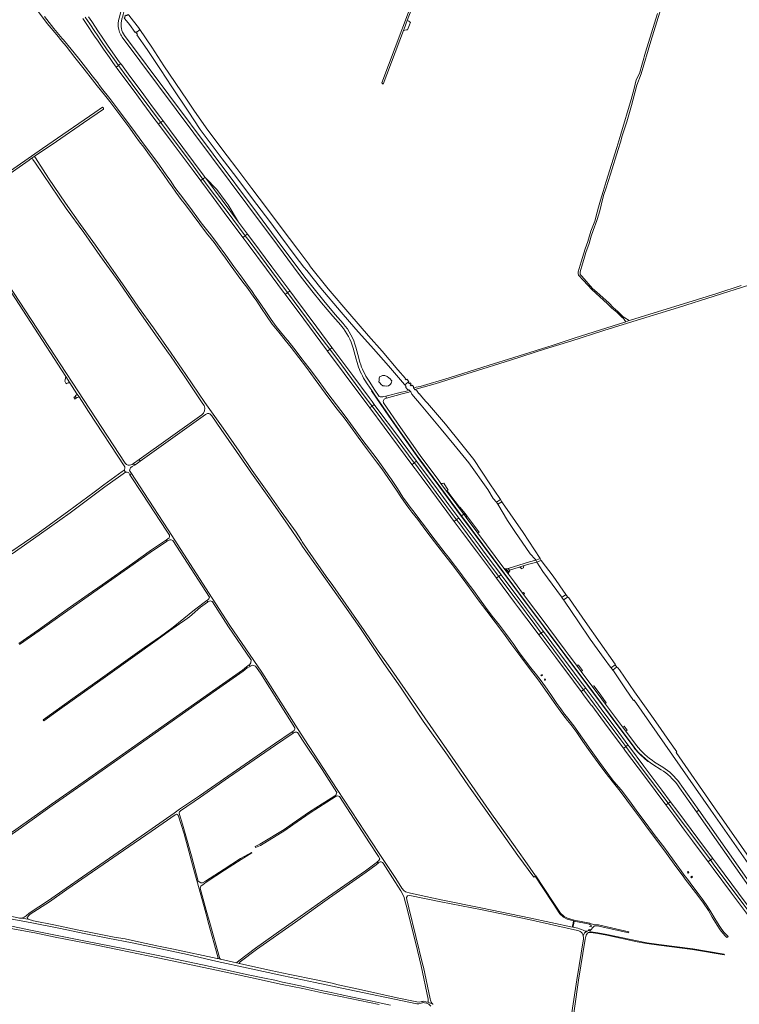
# Model space of a CAD drawing. Header units: metres. Extents: x 166325 to 190320, y 381923 to 404576.
# Tile 615 of 656: x 169061 to 170078, y 396918 to 398310. Entities that reach past the tile are written whole.
import ezdxf

# ---------------------------------------------------------------- set-up
doc = ezdxf.new("R2010")
doc.units = ezdxf.units.M
for name, color, linetype, lineweight in [('B-WE-OG-WATER_BEEK-GV', 8, 'Continuous', 18), ('B-WE-OG-WATER_MEER-GV', 8, 'Continuous', 18), ('B-WE-OG-WATER_RIVIER-GV', 8, 'Continuous', 18), ('B-WE-VH-VERHARDING_ASFALT-GV', 8, 'Continuous', 18), ('B-WE-VH-VERHARDING_BETON-GV', 8, 'Continuous', 18), ('B-WE-VH-VERHARDING_BETONSTRAATSTEEN-GV', 8, 'Continuous', 18), ('B-WE-VH-VERHARDING_FUNDERING_ZAND-GV', 8, 'Continuous', 18), ('B-WE-VH-VERHARDING_GESLOTEN-GV', 8, 'Continuous', 18), ('B-WE-VH-VERHARDING_STRAATBAKSTEEN-GV', 8, 'Continuous', 18)]:
    doc.layers.add(name, color=color, linetype=linetype, lineweight=lineweight)

msp = doc.modelspace()

# ---------------------------------------------------------------- linework, layer by layer
at = {"layer": 'B-WE-OG-WATER_BEEK-GV', "flags": 128}
for points in [[(169584.91, 396917.318), (169571.765, 396920.126), (169559.15, 396922.969), (169544.927, 396925.927), (169531.123, 396928.601), (169513.762, 396932.427), (169501.26, 396935.273), (169487.077, 396938.066), (169473.975, 396940.885), (169461.755, 396943.635), (169446.62, 396946.79), (169432.492, 396949.794), (169421.357, 396952.397), (169406.656, 396955.427), (169381.391, 396960.803), (169358.261, 396965.638), (169319.318, 396974.174), (169280.92, 396982.336), (169256.616, 396987.239), (169211.997, 396996.137), (169151.624, 397008.294), (169076.083, 397023.175), (169042.645, 397030.188)], [(169048.327, 397025.665), (169082.109, 397019.311), (169111.129, 397013.334), (169169.57, 397001.808), (169201.63, 396995.258), (169255.968, 396984.305), (169339.08, 396966.911), (169387.18, 396956.443), (169431.715, 396946.553), (169460.839, 396940.787), (169490.878, 396934.362), (169514.082, 396929.472), (169541.332, 396923.971), (169568.884, 396918.347)]]:
    msp.add_lwpolyline(points, dxfattribs=at)
at = {"layer": 'B-WE-OG-WATER_MEER-GV', "flags": 128}
msp.add_lwpolyline([(169573.464, 397807.09), (169570.8, 397805.766), (169569.583, 397804.979), (169568.886, 397802.86), (169568.653, 397800.268), (169568.541, 397798.033), (169569.885, 397796.419), (169571.904, 397794.169), (169574.216, 397792.571), (169576.378, 397792.296), (169579.673, 397791.992), (169582.089, 397792.544), (169584.058, 397793.738), (169585.128, 397794.768), (169585.903, 397795.969), (169586.408, 397797.595), (169586.548, 397799.259), (169585.966, 397800.54), (169584.56, 397802.103), (169582.355, 397803.918), (169580.074, 397805.541), (169576.94, 397806.881)], close=True, dxfattribs=at)
at = {"layer": 'B-WE-OG-WATER_RIVIER-GV', "flags": 128}
for points in [[(169212.062, 398315.588), (169211.462, 398316.377), (169209.441, 398314.673), (169210.014, 398313.914), (169208.789, 398311.915), (169209.59, 398310.854), (169216.005, 398302.76), (169223.895, 398291.728), (169224.732, 398292.333), (169224.91, 398292.088), (169225.898, 398292.772), (169226.336, 398292.184), (169229.95, 398294.756), (169229.54, 398295.294), (169230.646, 398296.059), (169230.041, 398296.949), (169215.193, 398316.203), (169214.391, 398316.972), (169212.451, 398315.905)], [(169604.676, 397794.36), (169605.01, 397793.846), (169609.746, 397797.797), (169610.707, 397798.641), (169608.203, 397801.638), (169607.066, 397800.674), (169605.643, 397802.359), (169605.988, 397802.65), (169595.041, 397815.205), (169573.295, 397841.254), (169553.884, 397862.925), (169527.447, 397893.617), (169496.664, 397929.604), (169471.851, 397960.55), (169471.732, 397960.73), (169469.423, 397964.218), (169454.169, 397984.869), (169430.231, 398016.033), (169409.665, 398043.676), (169388.747, 398071.044), (169367.759, 398099.308), (169353.959, 398117.366), (169340.883, 398134.867), (169324.426, 398157.059), (169306.988, 398181.804), (169297.349, 398195.823), (169264.808, 398244.609), (169247.833, 398270.764), (169230.646, 398296.059), (169229.54, 398295.294), (169229.95, 398294.756), (169226.336, 398292.184), (169225.898, 398292.772), (169224.91, 398292.088), (169227.271, 398288.837), (169226.421, 398288.197), (169241.181, 398267.56), (169259.775, 398239.569), (169275.732, 398214.678), (169299.058, 398180.432), (169316.179, 398154.764), (169346.998, 398113.33), (169366.156, 398087.978), (169389.986, 398056.596), (169414.446, 398024.496), (169429.901, 398003.192), (169450.421, 397976.085), (169462.289, 397959.925), (169466.495, 397955.553), (169486.673, 397930.174), (169515.399, 397896.343), (169536.014, 397872.663), (169560.952, 397844.476), (169581.845, 397820.727)]]:
    msp.add_lwpolyline(points, close=True, dxfattribs=at)
msp.add_lwpolyline([(170098.071, 397116.262), (170042.533, 397196.271), (169988.354, 397274.069), (169989.549, 397274.982), (169979.232, 397289.647), (169959.767, 397317.641), (169946.273, 397336.73), (169929.817, 397360.185), (169908.452, 397390.945), (169905.936, 397394.053), (169904.834, 397394.924), (169902.546, 397398.175), (169902.373, 397399.286), (169859.957, 397459.433), (169842.82, 397483.945), (169836.787, 397492.776), (169835.149, 397494.016), (169832.52, 397497.513), (169814.945, 397523.63), (169797.636, 397545.699), (169796.25, 397548.428), (169772.571, 397585.25), (169743.068, 397627.069), (169742.089, 397628.555), (169740.163, 397631.619), (169739.347, 397633.056), (169725.157, 397654.057), (169702.709, 397688.068), (169685.9, 397709.443), (169662.599, 397738.301), (169637.235, 397768.037), (169634.892, 397770.439), (169632.09, 397773.443), (169629.198, 397776.619), (169627.055, 397779.009), (169626.45, 397780.043), (169626.141, 397780.585), (169625.917, 397780.866), (169625.55, 397781.107), (169624.615, 397782.025), (169623.623, 397783.27), (169622.433, 397784.907), (169621.615, 397786.059), (169619.557, 397786.873), (169619.229, 397787.297), (169617.88, 397789.041), (169617.165, 397789.411), (169617.277, 397791.434), (169615.558, 397793.475), (169614.111, 397792.267), (169612.766, 397793.938), (169613.872, 397794.875), (169612.653, 397796.417), (169611.586, 397795.54), (169611.407, 397795.76), (169609.746, 397797.797), (169605.01, 397793.846), (169606.781, 397791.854), (169606.973, 397791.638), (169606.309, 397791.016), (169609.114, 397787.063), (169611.173, 397786.589), (169611.45, 397786.106), (169612.978, 397784.596), (169613.455, 397783.683), (169614.938, 397780.498), (169628.1, 397764.877), (169656.425, 397731.375), (169674.411, 397709.506), (169695.493, 397683.483), (169722.502, 397645.727), (169730.203, 397633.289), (169734.68, 397628.173), (169736.606, 397625.109), (169749.999, 397601.908), (169760.68, 397586.547), (169782.42, 397555.069), (169789.449, 397547.244), (169790.19, 397545.936), (169791.497, 397543.049), (169800.095, 397529.971), (169826.614, 397494.292), (169826.95, 397493.326), (169829.579, 397489.829), (169830.94, 397488.036), (169850.698, 397458.82), (169867.202, 397434.315), (169886.786, 397406.983), (169895.75, 397394.864), (169896.648, 397394.025), (169898.936, 397390.774), (169899.882, 397389.696), (169916.923, 397364.109), (169928.401, 397347.843), (169928.976, 397348.243), (169983.436, 397270.32), (170037.638, 397192.649), (170093.519, 397112.891)], dxfattribs=at)
at = {"layer": 'B-WE-VH-VERHARDING_ASFALT-GV', "flags": 128}
for points in [[(169641.411, 398393.18), (169637.413, 398394.995), (169630.701, 398374.32), (169572.661, 398220.57), (169574.731, 398218.751), (169603.377, 398294.617), (169604.278, 398297.002), (169608.614, 398308.484), (169608.655, 398308.592), (169623.056, 398346.733), (169628.344, 398360.738), (169633.152, 398373.47)], [(169200.547, 398245.092), (169200.085, 398244.759), (169197.693, 398243.037), (169197.278, 398242.738), (169198.535, 398241.014), (169207.997, 398228.049), (169222.462, 398208.637), (169235.057, 398191.704), (169250.644, 398170.747), (169256.895, 398162.357), (169257.271, 398162.637), (169259.672, 398164.424), (169260.129, 398164.765), (169246.443, 398183.165), (169220.017, 398218.591), (169209.358, 398232.988), (169203.28, 398241.303)], [(169203.77, 398247.413), (169203.439, 398247.175), (169201.007, 398245.424), (169200.547, 398245.092), (169203.28, 398241.303), (169209.358, 398232.988), (169220.017, 398218.591), (169246.443, 398183.165), (169260.129, 398164.765), (169260.612, 398165.124), (169262.986, 398166.892), (169263.291, 398167.119), (169259.087, 398172.765), (169248.816, 398186.535), (169236.19, 398203.464), (169214.332, 398233.04), (169204.611, 398246.269)], [(169260.129, 398164.765), (169259.672, 398164.424), (169257.271, 398162.637), (169256.895, 398162.357), (169277.753, 398134.363), (169305.935, 398096.596), (169316.659, 398082.197), (169317.014, 398082.462), (169319.362, 398084.216), (169319.818, 398084.557), (169302.198, 398108.299), (169272.266, 398148.446)], [(169263.291, 398167.119), (169262.986, 398166.892), (169260.612, 398165.124), (169260.129, 398164.765), (169272.266, 398148.446), (169302.198, 398108.299), (169319.818, 398084.557), (169320.329, 398084.939), (169322.705, 398086.714), (169322.97, 398086.911), (169321.636, 398088.705), (169291.525, 398129.203)], [(169319.818, 398084.557), (169319.362, 398084.216), (169317.014, 398082.462), (169316.659, 398082.197), (169334.145, 398058.718), (169355.238, 398030.335), (169374.077, 398005.099), (169376.395, 398001.994), (169376.738, 398002.249), (169379.118, 398004.017), (169379.576, 398004.357), (169352.648, 398040.458), (169327.458, 398074.263)], [(169323.852, 398085.725), (169322.97, 398086.911), (169322.705, 398086.714), (169320.329, 398084.939), (169319.818, 398084.557), (169327.458, 398074.263), (169352.648, 398040.458), (169379.576, 398004.357), (169380.076, 398004.728), (169382.465, 398006.502), (169382.793, 398006.746), (169370.219, 398023.562)], [(169323.852, 398085.725), (169370.219, 398023.562), (169355.593, 398048.092), (169351.383, 398053.979), (169339.674, 398069.584)], [(169379.576, 398004.357), (169379.118, 398004.017), (169376.738, 398002.249), (169376.395, 398001.994), (169378.13, 397999.669), (169383.812, 397991.974), (169409.687, 397957.328), (169433.932, 397924.723), (169436.114, 397921.789), (169436.401, 397922.002), (169438.837, 397923.807), (169439.295, 397924.146), (169433.137, 397932.439), (169409.015, 397964.815), (169385, 397997.086)], [(169382.793, 398006.746), (169382.465, 398006.502), (169380.076, 398004.728), (169379.576, 398004.357), (169385, 397997.086), (169409.015, 397964.815), (169433.137, 397932.439), (169439.295, 397924.146), (169439.77, 397924.498), (169442.207, 397926.304), (169442.512, 397926.53), (169417.01, 397960.716), (169390.323, 397996.673)], [(169442.512, 397926.53), (169442.207, 397926.304), (169439.77, 397924.498), (169439.295, 397924.146), (169458.085, 397898.842), (169483.828, 397864.375), (169499.027, 397843.961), (169499.513, 397844.324), (169501.929, 397846.123), (169502.208, 397846.331), (169480.796, 397875.084), (169449.292, 397917.442)], [(169458.085, 397898.842), (169439.295, 397924.146), (169438.837, 397923.807), (169436.401, 397922.002), (169436.114, 397921.789), (169462.359, 397886.548), (169486.484, 397854.181), (169495.844, 397841.59), (169496.183, 397841.843), (169498.57, 397843.621), (169499.027, 397843.961), (169483.828, 397864.375)], [(169499.027, 397843.961), (169498.57, 397843.621), (169496.183, 397841.843), (169495.844, 397841.59), (169519.372, 397809.941), (169531.707, 397793.407), (169546.132, 397774.073), (169552.838, 397764.916), (169555.515, 397761.329), (169555.897, 397761.614), (169558.311, 397763.412), (169558.768, 397763.753), (169557.201, 397765.859), (169549.325, 397776.44), (169515.5, 397821.836)], [(169502.208, 397846.331), (169501.929, 397846.123), (169499.513, 397844.324), (169499.027, 397843.961), (169515.5, 397821.836), (169549.325, 397776.44), (169557.201, 397765.859), (169558.768, 397763.753), (169559.272, 397764.128), (169561.672, 397765.916), (169561.972, 397766.14), (169559.092, 397770.035), (169554.762, 397775.893), (169531.621, 397806.832)], [(169126.005, 397805.494), (169125.391, 397800.913), (169124.757, 397798.91), (169126.64, 397795.284), (169127.805, 397795.925), (169129.602, 397796.603), (169131.676, 397796.795)], [(169139.144, 397777.442), (169137.817, 397776.432), (169137.479, 397776.175), (169139.11, 397773.673), (169139.543, 397773.999), (169140.991, 397775.089)], [(169558.768, 397763.753), (169558.311, 397763.412), (169555.897, 397761.614), (169555.515, 397761.329), (169576.032, 397733.836), (169596.323, 397706.558), (169615.265, 397681.162), (169615.6, 397681.412), (169618.018, 397683.209), (169618.475, 397683.549), (169586.194, 397726.896)], [(169561.972, 397766.14), (169561.672, 397765.916), (169559.272, 397764.128), (169558.768, 397763.753), (169586.194, 397726.896), (169618.475, 397683.549), (169618.955, 397683.905), (169621.414, 397685.733), (169621.658, 397685.915), (169609.474, 397702.304), (169590.432, 397727.811), (169571.46, 397753.305)], [(169618.475, 397683.549), (169618.018, 397683.209), (169615.6, 397681.412), (169615.265, 397681.162), (169619.679, 397675.244), (169628.106, 397663.928), (169641.88, 397645.433), (169664.502, 397614.977), (169675.044, 397600.846), (169675.414, 397601.121), (169677.808, 397602.904), (169678.265, 397603.244), (169649.582, 397641.77), (169620.029, 397681.462)], [(169621.658, 397685.915), (169621.414, 397685.733), (169618.955, 397683.905), (169618.475, 397683.549), (169620.029, 397681.462), (169649.582, 397641.77), (169678.265, 397603.244), (169678.752, 397603.607), (169681.15, 397605.392), (169681.448, 397605.613), (169667.481, 397624.345), (169648.449, 397649.957), (169628.311, 397676.966)], [(169681.448, 397605.613), (169681.15, 397605.392), (169678.752, 397603.607), (169678.265, 397603.244), (169681.289, 397599.182), (169710.365, 397560.145), (169734.889, 397527.253), (169737.959, 397523.144), (169738.483, 397523.535), (169740.865, 397525.312), (169741.103, 397525.49), (169715.066, 397560.518), (169709.999, 397567.338), (169690.331, 397593.701), (169688.874, 397595.653)], [(169678.265, 397603.244), (169677.808, 397602.904), (169675.414, 397601.121), (169675.044, 397600.846), (169686.27, 397585.797), (169706.592, 397558.613), (169725.994, 397532.331), (169734.685, 397520.702), (169735.107, 397521.017), (169737.502, 397522.804), (169737.959, 397523.144), (169734.889, 397527.253), (169710.365, 397560.145), (169681.289, 397599.182)], [(169737.959, 397523.144), (169737.502, 397522.804), (169735.107, 397521.017), (169734.685, 397520.702), (169760.317, 397486.404), (169765.994, 397478.79), (169789.373, 397447.436), (169794.496, 397440.572), (169794.886, 397440.863), (169797.296, 397442.666), (169797.753, 397443.008), (169788.881, 397454.929), (169762.738, 397489.984), (169762.377, 397490.468)], [(169741.103, 397525.49), (169740.865, 397525.312), (169738.483, 397523.535), (169737.959, 397523.144), (169762.377, 397490.468), (169762.738, 397489.984), (169788.881, 397454.929), (169797.753, 397443.008), (169798.258, 397443.385), (169800.587, 397445.128), (169800.899, 397445.361), (169795.52, 397452.576), (169777.198, 397477.168), (169770.953, 397485.551), (169749.353, 397514.39)], [(169797.753, 397443.008), (169797.296, 397442.666), (169794.886, 397440.863), (169794.496, 397440.572), (169818.575, 397408.311), (169843.528, 397374.831), (169854.292, 397360.414), (169854.679, 397360.703), (169857.062, 397362.477), (169857.519, 397362.818), (169838.402, 397388.439), (169815.807, 397418.748)], [(169800.899, 397445.361), (169800.587, 397445.128), (169798.258, 397443.385), (169797.753, 397443.008), (169815.807, 397418.748), (169838.402, 397388.439), (169857.519, 397362.818), (169858.033, 397363.201), (169860.404, 397364.966), (169860.708, 397365.192), (169851.638, 397377.373), (169838.173, 397395.407), (169819.64, 397420.227)], [(169857.519, 397362.818), (169857.062, 397362.477), (169854.679, 397360.703), (169854.292, 397360.414), (169857.598, 397355.986), (169868.506, 397341.375), (169869.172, 397340.484), (169891.022, 397311.132), (169914.057, 397280.25), (169914.469, 397280.558), (169916.867, 397282.349), (169917.323, 397282.691), (169910.148, 397292.329), (169885.294, 397325.645), (169872.795, 397342.362), (169860.781, 397358.446)], [(169860.708, 397365.192), (169860.404, 397364.966), (169858.033, 397363.201), (169857.519, 397362.818), (169860.781, 397358.446), (169872.795, 397342.362), (169885.294, 397325.645), (169910.148, 397292.329), (169917.323, 397282.691), (169917.812, 397283.056), (169920.179, 397284.825), (169920.463, 397285.037), (169903.745, 397307.533), (169886.271, 397330.877), (169874.814, 397346.248)], [(169920.463, 397285.037), (169920.179, 397284.825), (169917.812, 397283.056), (169917.323, 397282.691), (169939.313, 397253.153), (169965.345, 397218.277), (169977.103, 397202.526), (169977.582, 397202.882), (169979.972, 397204.658), (169980.305, 397204.906), (169968.217, 397221.032), (169942.765, 397255.136), (169922.4, 397282.431)], [(169917.323, 397282.691), (169916.867, 397282.349), (169914.469, 397280.558), (169914.057, 397280.25), (169917.114, 397276.15), (169943.689, 397240.644), (169973.902, 397200.147), (169974.243, 397200.401), (169976.646, 397202.186), (169977.103, 397202.526), (169965.345, 397218.277), (169939.313, 397253.153)], [(169977.103, 397202.526), (169976.646, 397202.186), (169974.243, 397200.401), (169973.902, 397200.147), (169985.149, 397185.072), (170000.539, 397164.414), (170011.728, 397149.395), (170033.693, 397119.965), (170034.08, 397120.254), (170036.483, 397122.046), (170036.939, 397122.387), (170014.715, 397152.187), (169988.577, 397187.156)], [(169980.305, 397204.906), (169979.972, 397204.658), (169977.582, 397202.882), (169977.103, 397202.526), (169988.577, 397187.156), (170014.715, 397152.187), (170036.939, 397122.387), (170037.405, 397122.735), (170039.795, 397124.517), (170040.087, 397124.735), (170019.223, 397152.616), (169990.859, 397190.828)], [(170036.939, 397122.387), (170036.483, 397122.046), (170034.08, 397120.254), (170033.693, 397119.965), (170040.908, 397110.297), (170066.884, 397075.556), (170093.546, 397039.849), (170093.903, 397040.116), (170096.318, 397041.92), (170096.775, 397042.261), (170071.906, 397075.571), (170041.972, 397115.639)], [(170040.087, 397124.735), (170039.795, 397124.517), (170037.405, 397122.735), (170036.939, 397122.387), (170041.972, 397115.639), (170071.906, 397075.571), (170096.775, 397042.261), (170097.249, 397042.615), (170099.619, 397044.386), (170099.945, 397044.63), (170076.806, 397075.625), (170046.871, 397115.669)]]:
    msp.add_lwpolyline(points, close=True, dxfattribs=at)
for points in [[(169204.668, 398307.767), (169205.461, 398310.84), (169206.515, 398314.923), (169207.124, 398317.282), (169208.034, 398320.803), (169208.202, 398321.456), (169207.163, 398321.774), (169204.303, 398322.651), (169203.936, 398321.217), (169203.386, 398319.064), (169201.582, 398312), (169200.774, 398308.836)], [(169150.339, 398311.347), (169158.508, 398298.735), (169162.972, 398292.025), (169167.783, 398284.959), (169170.694, 398280.714), (169179.427, 398267.945), (169187.696, 398256.127), (169192.57, 398249.202), (169197.278, 398242.738), (169197.693, 398243.037), (169200.085, 398244.759), (169200.547, 398245.092), (169194.979, 398252.812), (169188.77, 398261.653), (169183.743, 398268.713), (169176.537, 398279.171), (169170.295, 398288.303), (169167.158, 398292.938), (169159.877, 398304.058), (169153.681, 398313.515)], [(169153.681, 398313.515), (169159.877, 398304.058), (169167.158, 398292.938), (169170.295, 398288.303), (169176.537, 398279.171), (169183.743, 398268.713), (169188.77, 398261.653), (169194.979, 398252.812), (169200.547, 398245.092), (169201.007, 398245.424), (169203.439, 398247.175), (169203.77, 398247.413), (169201.545, 398250.439), (169192.735, 398262.86), (169185.097, 398273.721), (169177.421, 398284.963), (169172.388, 398292.391), (169162.725, 398307.034), (169158.125, 398314.024)], [(169517.991, 397880.325), (169506.521, 397893.32), (169490.662, 397912.28), (169476.841, 397929.23), (169463.982, 397945.78), (169423.469, 398000), (169396.87, 398035.801), (169209.099, 398287.394)], [(169205.707, 398285.125), (169408.343, 398013.721), (169418.44, 398000), (169454.415, 397951.815), (169460.72, 397943.37), (169473.682, 397926.63), (169487.532, 397909.58), (169503.511, 397890.65), (169514.512, 397878.11), (169515.622, 397876.845)], [(169052.251, 397924.32), (168980.782, 398033.598), (168978.16, 398031.891), (169026.582, 397958.01), (169126.005, 397805.494), (169131.676, 397796.795), (169141.853, 397781.219), (169144.742, 397776.81), (169152.326, 397765.236), (169158.333, 397756.069), (169209.502, 397677.979)], [(169209.832, 397682.92), (169052.251, 397924.32)], [(169532.12, 397845.826), (169536.24, 397830.25), (169537.563, 397825.248)], [(169540.745, 397829.047), (169540.161, 397831.27), (169536.08, 397846.816)], [(169548.613, 397800.463), (169551.988, 397795.366), (169558.394, 397785.691), (169562.886, 397779.212), (169573.456, 397763.623), (169585.883, 397745.65), (169597.76, 397728.636), (169609.419, 397712.083), (169621.342, 397695.392), (169633.256, 397678.9), (169645.152, 397662.679), (169657.279, 397646.259), (169669.189, 397630.207), (169685.195, 397608.746), (169688.349, 397611.149), (169687.958, 397611.672), (169667.83, 397638.635), (169665.793, 397641.362), (169664.107, 397643.621), (169655.963, 397654.529), (169652.991, 397658.511), (169626.982, 397694.111), (169599.151, 397733.381), (169575.149, 397768.151)], [(169568.821, 397777.5), (169561.721, 397787.76), (169555.467, 397797.466), (169551.833, 397803.106)], [(169579.121, 397774.81), (169578.181, 397777.8), (169575.379, 397777.101), (169574.188, 397776.804)], [(169217.738, 397676.427), (169218.143, 397676.813), (169220.057, 397678.175), (169223.171, 397680.39), (169221.627, 397682.56)], [(169208.462, 397673.3), (169210.621, 397670.421)], [(169215.132, 397669.43), (169216.76, 397666.85), (169219.082, 397668.34), (169216.31, 397672.669)], [(169751.782, 397526.111), (169745.271, 397534.901), (169708.42, 397584.264), (169691.978, 397606.288), (169688.349, 397611.149), (169685.195, 397608.746), (169775.843, 397487.212), (169872.154, 397358.197), (169929.382, 397281.57), (169931.698, 397278.676), (169936.032, 397273.783), (169940.553, 397269.369), (169944.675, 397265.805), (169949.114, 397262.186), (169952.416, 397259.768), (169955.805, 397257.474), (169967.527, 397249.963)], [(169745.271, 397534.901), (169751.782, 397526.111)], [(169752.028, 397528.488), (169748.04, 397533.871)], [(169748.546, 397533.826), (169752.181, 397528.918)], [(169753.63, 397531.041), (169752.861, 397532.1), (169751.29, 397534.281)], [(169932.702, 397283.959), (169917.402, 397304.192), (169912.904, 397310.397), (169888.674, 397342.63), (169883.449, 397349.723), (169869.763, 397368.09), (169860.868, 397379.855), (169854.172, 397388.819), (169847.7, 397397.484), (169837.392, 397411.285), (169831.887, 397418.654), (169796.168, 397466.476), (169790.368, 397474.24), (169772.817, 397497.738), (169771.56, 397499.421), (169759.961, 397514.95), (169751.782, 397526.111)], [(169969.492, 397253.56), (169958.037, 397260.824)], [(169990.282, 397228.782), (169993.406, 397224.335), (170017.275, 397190.357), (170020.526, 397192.796), (169996.687, 397226.735), (169993.457, 397231.333)], [(170156.058, 396999.93), (170088.33, 397096.26), (170020.526, 397192.796), (170017.275, 397190.357), (170085.012, 397093.93), (170155.163, 396993.968), (170294.189, 396795.498)]]:
    msp.add_lwpolyline(points, dxfattribs=at)
at = {"layer": 'B-WE-VH-VERHARDING_ASFALT-GV'}
for points in [[(169200.774, 398308.836, 0.14006984), (169202.151, 398291.899)], [(169209.099, 398287.394, -0.20614538), (169204.668, 398307.767)], [(169202.151, 398291.899, 0.06197271), (169205.707, 398285.125)], [(169515.622, 397876.845, -0.11084704), (169532.12, 397845.826)], [(169536.08, 397846.816, 0.11337073), (169517.991, 397880.325)], [(169551.833, 397803.106, -0.06820282), (169540.745, 397829.047)], [(169537.563, 397825.248, 0.06764942), (169548.613, 397800.463)], [(169574.188, 397776.804, -0.15385131), (169568.821, 397777.5)], [(169575.149, 397768.151, -0.52290371), (169579.121, 397774.81)], [(169209.502, 397677.979, -0.1534249), (169208.462, 397673.3)], [(169214.233, 397680.458, -0.15510776), (169209.832, 397682.92)], [(169221.627, 397682.56, -0.24471621), (169214.233, 397680.458)], [(169216.31, 397672.669, -0.20004488), (169217.738, 397676.427)], [(169210.621, 397670.421, -0.15314384), (169215.132, 397669.43)], [(169748.04, 397533.871, -0.11492691), (169745.271, 397534.901)], [(169751.29, 397534.281, -0.10745344), (169748.546, 397533.826)], [(169751.782, 397526.111, -0.10180706), (169752.028, 397528.488)], [(169752.181, 397528.918, -0.1091015), (169753.63, 397531.041)], [(169958.037, 397260.824, -0.08094808), (169932.702, 397283.959)], [(169967.527, 397249.963, -0.08918322), (169990.282, 397228.782)], [(169993.457, 397231.333, 0.0902192), (169969.492, 397253.56)]]:
    msp.add_lwpolyline(points, format="xyb", dxfattribs=at)
at = {"layer": 'B-WE-VH-VERHARDING_BETON-GV', "flags": 128}
for points in [[(169608.655, 398308.592), (169608.614, 398308.484), (169604.278, 398297.002), (169603.377, 398294.617), (169607.66, 398295.636), (169608.911, 398295.656), (169611.757, 398302.254), (169611.793, 398302.347), (169613.184, 398306.352), (169612.855, 398306.374), (169611.179, 398307.264), (169611.055, 398307.803)], [(169843.051, 397033.135), (169842.152, 397029.006), (169843.108, 397028.811), (169843.983, 397032.946)]]:
    msp.add_lwpolyline(points, close=True, dxfattribs=at)
at = {"layer": 'B-WE-VH-VERHARDING_BETONSTRAATSTEEN-GV', "flags": 128}
for points in [[(169645.152, 397662.679), (169633.256, 397678.9), (169621.342, 397695.392), (169609.419, 397712.083), (169597.76, 397728.636), (169585.883, 397745.65), (169573.456, 397763.623), (169562.886, 397779.212), (169558.394, 397785.691), (169557.957, 397785.384), (169582.395, 397749.572), (169602.287, 397721.154), (169625.103, 397689.098), (169653.096, 397650.862), (169684.716, 397608.381), (169685.195, 397608.746), (169669.189, 397630.207), (169657.279, 397646.259)], [(169141.853, 397781.219), (169141.408, 397780.12), (169140.833, 397779.167), (169140.409, 397778.612), (169139.144, 397777.442), (169140.991, 397775.089), (169141.689, 397775.765), (169142.443, 397776.128), (169144.077, 397776.546), (169144.742, 397776.81)], [(169660.11, 397654.641), (169658.358, 397654.499), (169655.963, 397654.529), (169664.107, 397643.621), (169664.763, 397644.14), (169665.008, 397644.334), (169666.538, 397645.183)], [(169665.096, 397643.72), (169664.763, 397644.14), (169664.107, 397643.621), (169665.793, 397641.362), (169667.83, 397638.635), (169668.838, 397638.76), (169666.782, 397641.485)], [(169668.838, 397638.76), (169667.83, 397638.635), (169687.958, 397611.672), (169689.121, 397612.703), (169693.302, 397607.557), (169691.978, 397606.288), (169708.42, 397584.264), (169710.117, 397585.53), (169709.28, 397586.771), (169692.659, 397608.683), (169690.226, 397611.969), (169682.944, 397620.923), (169682.369, 397620.823)], [(169772.945, 397500.456), (169771.56, 397499.421), (169772.817, 397497.738), (169774.223, 397498.788)], [(169850.59, 397397.635), (169847.7, 397397.484), (169854.172, 397388.819), (169855.993, 397390.299)], [(169872.44, 397368.329), (169869.763, 397368.09), (169883.449, 397349.723), (169885.26, 397350.648), (169879.523, 397358.395)], [(169885.26, 397350.648), (169883.449, 397349.723), (169888.674, 397342.63), (169889.813, 397344.492)], [(169915.096, 397311.369), (169912.904, 397310.397), (169917.402, 397304.192), (169919.24, 397305.723)]]:
    msp.add_lwpolyline(points, close=True, dxfattribs=at)
for points in [[(169685.195, 397608.746), (169684.716, 397608.381), (169704.62, 397581.641), (169927.153, 397283.62), (169928.685, 397281.569)], [(169943.332, 397266.202), (169948.724, 397261.773), (169949.114, 397262.186), (169944.675, 397265.805), (169940.553, 397269.369), (169936.032, 397273.783), (169931.698, 397278.676), (169929.382, 397281.57), (169872.154, 397358.197), (169775.843, 397487.212), (169685.195, 397608.746)]]:
    msp.add_lwpolyline(points, dxfattribs=at)
at = {"layer": 'B-WE-VH-VERHARDING_BETONSTRAATSTEEN-GV'}
for points in [[(169748.546, 397533.826, -0.01973357), (169748.04, 397533.871)], [(169752.028, 397528.488, -0.01879915), (169752.181, 397528.918)], [(169928.685, 397281.569, 0.0536481), (169943.332, 397266.202)]]:
    msp.add_lwpolyline(points, format="xyb", dxfattribs=at)
at = {"layer": 'B-WE-VH-VERHARDING_FUNDERING_ZAND-GV', "flags": 128}
for points in [[(169962.093, 398318.339), (169945.001, 398263.888), (169936.64, 398233.725), (169932.248, 398224.835), (169929.179, 398212.347), (169924.84, 398196.789), (169910.552, 398148.212), (169904.52, 398129.268), (169889.65, 398080.955), (169885.47, 398067.038), (169881.448, 398054.761), (169879.014, 398045.024), (169877.056, 398037.563), (169873.458, 398025.074), (169868.113, 398010.84), (169863.721, 397996.394), (169859.911, 397985.969), (169854.355, 397967.554), (169850.168, 397953.458), (169850.068, 397951.11), (169850.664, 397948.563), (169857.609, 397941.089), (169869.218, 397928.521), (169891.641, 397908.314), (169897.66, 397901.898), (169904.652, 397896.278), (169910.833, 397890.182), (169914.389, 397886.922), (169915.107, 397886.002), (169917.507, 397882.928), (169922.36, 397884.472), (169919.561, 397886.054), (169918.248, 397886.978), (169913.846, 397890.076), (169906.225, 397897.59), (169899.505, 397902.988), (169893.737, 397909.232), (169876.433, 397924.948), (169870.348, 397930.081), (169855.108, 397947.279), (169852.885, 397949.713), (169852.991, 397953.311), (169856.219, 397964.688), (169857.859, 397970.721), (169861.087, 397980.987), (169865.85, 397993.581), (169868.655, 398003.9), (169871.459, 398011.943), (169876.275, 398026.231), (169879.132, 398035.174), (169881.355, 398041.577), (169883.895, 398053.694), (169886.382, 398062.849), (169889.292, 398070.522), (169895.801, 398091.371), (169906.437, 398126.455), (169909.824, 398136.827), (169912.364, 398145.717), (169918.608, 398165.561), (169925.434, 398188.685), (169930.091, 398206.571), (169932.843, 398217.049), (169939.087, 398233.241), (169952.739, 398279.332), (169969.718, 398334.078)], [(169087.725, 398320.818), (169099.992, 398304.555), (169113.235, 398288.3), (169120.515, 398279.64), (169126.617, 398272.381), (169139.062, 398256.36), (169152.1, 398239.796), (169163.651, 398224.722), (169170.485, 398216.417), (169174.725, 398211.038), (169182.592, 398201.248), (169188.35, 398193.922), (169195.227, 398184.94), (169202.416, 398175.485), (169211.012, 398164.075), (169216.38, 398156.538), (169224.149, 398145.575), (169230.271, 398137.247), (169236.208, 398129.6), (169244.43, 398118.469), (169250.205, 398110.641), (169258.248, 398099.685), (169264.37, 398091.046), (169271.421, 398080.727), (169276.239, 398073.617), (169281.513, 398066.175), (169289.078, 398055.908), (169295.23, 398048.136), (169304.626, 398035.242), (169315.427, 398020.598), (169325.031, 398008.083), (169335.518, 397994.748), (169345.285, 397981.623), (169351.782, 397973.013), (169358.569, 397963.529), (169363.707, 397956.223), (169369.834, 397947.678), (169375.041, 397940.831), (169383.106, 397930.107), (169388.698, 397922.221), (169391.003, 397919.174), (169396.194, 397911.89), (169402.812, 397901.879), (169409.898, 397891.353), (169417.899, 397879.687), (169427.017, 397868.003), (169436.144, 397856.797), (169444.362, 397846.654), (169455.23, 397832.262), (169466.115, 397818.08), (169478.541, 397801.116), (169492.363, 397782.147), (169507.847, 397761.82), (169519.468, 397747.205), (169528.432, 397734.934), (169539.19, 397720.079), (169552.381, 397701.927), (169565.142, 397684.926), (169572.573, 397674.896), (169581.163, 397662.898), (169588.324, 397652.295), (169594.096, 397643.418), (169599.533, 397635.298), (169607.005, 397624.857), (169610.98, 397619.488), (169615.033, 397614.062), (169623.352, 397603.5), (169635.029, 397587.948), (169647.079, 397572.032), (169659.748, 397555.652), (169672.184, 397539.756), (169684.797, 397522.798), (169696.587, 397507.095), (169708.935, 397489.975), (169720.837, 397474.18), (169732.777, 397458.307), (169744.748, 397442.655), (169756.511, 397426.604), (169768.91, 397409.527), (169781.205, 397393.027), (169793.893, 397376.507), (169806.408, 397359.176), (169818.741, 397341.594), (169828.556, 397328.108), (169835.207, 397319.485), (169839.606, 397313.954), (169848.199, 397302.296), (169856.883, 397289.828), (169867.011, 397275.384), (169878.494, 397259.467), (169887.837, 397246.746), (169898.042, 397233.668), (169909.278, 397219.504), (169918.981, 397207.039), (169929.791, 397192.411), (169939.487, 397178.975), (169949.577, 397165.367), (169964.124, 397145.988), (169974.867, 397131.32), (169988.037, 397113.368), (169999.796, 397097.616), (170000, 397097.347), (170012.511, 397080.836), (170019.255, 397072.07), (170027.277, 397061.147), (170034.069, 397051.203), (170039.643, 397041.735), (170046.509, 397030.384), (170050.73, 397023.579), (170054.359, 397019.046), (170058.172, 397014.753), (170059.985, 397012.92), (170061.999, 397014.288), (170059.966, 397016.129), (170056.292, 397019.872), (170053.042, 397024.089), (170049.232, 397029.792), (170043.109, 397039.807), (170036.104, 397051.345), (170030.72, 397059.328), (170025.168, 397067.394), (170019.854, 397074.883), (170012.328, 397084.852), (170004.377, 397095.253), (170000, 397101.064), (169995.388, 397107.187), (169983.419, 397124.041), (169970.896, 397141.161), (169958.887, 397156.738), (169945.963, 397173.907), (169934.25, 397189.656), (169922.438, 397205.993), (169910.728, 397221.423), (169900.692, 397233.482), (169892.087, 397244.72), (169880.439, 397260.619), (169868.26, 397277.273), (169856.212, 397294.47), (169843.999, 397311.786), (169837.076, 397320.714), (169835.981, 397322.141), (169830.908, 397328.345), (169825.378, 397335.993), (169820.126, 397343.615), (169813.339, 397353.63), (169806.088, 397363.757), (169797.645, 397375.421), (169791.224, 397383.877), (169783.34, 397393.889), (169775.675, 397403.942), (169766.897, 397415.613), (169760.073, 397425.492), (169758.171, 397428.147), (169754.18, 397433.717), (169747.351, 397443.088), (169738.948, 397454.006), (169728.788, 397467.098), (169719.108, 397479.839), (169710.865, 397491.503), (169702.526, 397502.849), (169691.941, 397517.059), (169681.398, 397530.992), (169672.109, 397543.446), (169666.782, 397550.357), (169662.322, 397556.143), (169652.655, 397568.369), (169643.38, 397580.399), (169632.77, 397594.64), (169625.135, 397604.734), (169618.112, 397613.911), (169612.81, 397620.969), (169609.078, 397626.073), (169602.512, 397635.16), (169594.781, 397647.298), (169585.525, 397661.369), (169584.152, 397663.456), (169571.839, 397680.89), (169566.18, 397688.534), (169560.044, 397696.824), (169545.976, 397715.231), (169532.253, 397734.084), (169520.703, 397749.434), (169514.681, 397757.399), (169508.705, 397765.303), (169496.415, 397781.549), (169483.886, 397798.53), (169471.7, 397815.073), (169462.937, 397826.521), (169460.259, 397830.02), (169448.085, 397845.803), (169439.72, 397856.635), (169438.951, 397857.52), (169431.17, 397866.479), (169423.57, 397876.135), (169416.279, 397885.905), (169409.464, 397895.912), (169401.538, 397908.001), (169392.832, 397920.689), (169389.296, 397925.675), (169382.847, 397934.723), (169378.106, 397941.245), (169374.805, 397945.786), (169363.42, 397961.188), (169351.987, 397977.198), (169340.554, 397992.881), (169329.46, 398007.433), (169328.634, 398008.477), (169317.218, 398022.9), (169305.006, 398039.461), (169293.006, 398055.986), (169280.386, 398072.828), (169273.328, 398082.891), (169268.813, 398089.328), (169257.446, 398105.465), (169245.727, 398121.313), (169233.364, 398137.832), (169220.753, 398154.872), (169210.255, 398168.939), (169199.533, 398183.186), (169188.365, 398198.215), (169176.74, 398213.182), (169172.853, 398218.115), (169172.203, 398219.015), (169171.116, 398220.367), (169163.182, 398230.236), (169153.798, 398242.538), (169143.986, 398255.615), (169133.514, 398268.335), (169122.879, 398281.138), (169121.088, 398283.294), (169109.157, 398297.1), (169096.222, 398314.314)], [(169680.569, 397255.6), (169582.107, 397397.066), (169567.367, 397417.403), (169547.835, 397446.619), (169503.614, 397510.135), (169493.99, 397523.15), (169468.198, 397560.253), (169460.158, 397572), (169458.946, 397573.77), (169451.607, 397585.533), (169430.324, 397614.606), (169410.801, 397643.256), (169389.325, 397672.788), (169370.919, 397700.21), (169348.472, 397732.49), (169322.671, 397768.9), (169295.852, 397808.36), (169274.826, 397838.608), (169249.91, 397874.154), (169229.006, 397903.323), (169216.754, 397921.258), (169209.601, 397931.729), (169187.601, 397963.368), (169167.942, 397990.999), (169147.088, 398020.404), (169125.729, 398050.61), (169101.762, 398085.973), (169086.651, 398109.383), (169083.141, 398114.514), (169082.468, 398115.496), (169082.807, 398117.26), (169077.154, 398113.409), (169078.976, 398113.168), (169079.666, 398112.172), (169083.171, 398107.111), (169126.702, 398042.97), (169151.702, 398009.158), (169174.38, 397976.629), (169197.89, 397943.925), (169212.501, 397922.648), (169214.34, 397919.991), (169233.275, 397892.637), (169254.962, 397861.228), (169271.27, 397838.532), (169274.089, 397834.61), (169293.22, 397806.63), (169319.731, 397766.93), (169321.447, 397764.36)], [(170080.186, 397933.98), (170045.789, 397922.969), (170005.117, 397910.04), (169963.707, 397897.48), (169924.169, 397885.047), (169922.36, 397884.472), (169917.507, 397882.928), (169844.374, 397859.669), (169813.323, 397849.58), (169766.701, 397834.923), (169715.574, 397818.74), (169667.947, 397803.734), (169626.69, 397791.576), (169621.213, 397790.302), (169617.88, 397789.041), (169619.229, 397787.297), (169622.52, 397788.05), (169647.853, 397795.123), (169700.521, 397811.612), (169754.557, 397828.83), (169804.026, 397844.519), (169839.836, 397855.463), (169886.461, 397870.56), (169933.595, 397884.945), (169991.761, 397903.251), (170092.685, 397935.184)], [(169318.223, 397751.242), (169229.871, 397688.422), (169231.196, 397686.093), (169323.64, 397751.793), (169324.601, 397752.476)], [(169331.167, 397751.628), (169332.412, 397749.82), (169345.671, 397730.57), (169367.357, 397699.619), (169388.638, 397668.951), (169415.538, 397631.341), (169440.522, 397595.677), (169457.807, 397569.879), (169460.702, 397565.558), (169482.698, 397534.331), (169511.209, 397493.599), (169541.34, 397450.665), (169571.7, 397405.484), (169575.449, 397400.136), (169598.975, 397366.573), (169631.119, 397318.624), (169665.513, 397270.285), (169695.335, 397227.029), (169719.815, 397192.81), (169764.925, 397128.805), (169787.355, 397098.105), (169789.193, 397099.31), (169789.948, 397099.804), (169774.485, 397121.637), (169750.927, 397155.493), (169727.836, 397187.828), (169680.569, 397255.6)], [(169050.423, 397555.158), (169088.631, 397581.733), (169132.296, 397613.076), (169181.321, 397649.62), (169203.74, 397665.47), (169210.621, 397670.421), (169208.462, 397673.3), (169205.541, 397671.39), (169179.641, 397652.287), (169169.807, 397645.034), (169166.014, 397642.235), (169130.514, 397615.752), (169086.849, 397584.409), (169048.641, 397557.834)], [(169403.18, 397387.714), (169357.886, 397453.588), (169332.893, 397492.553), (169270.896, 397588.749), (169236.231, 397641.78), (169219.082, 397668.34), (169216.76, 397666.85), (169234.131, 397640.24), (169268.796, 397587.209), (169272.635, 397581.252), (169272.779, 397579.531), (169271.998, 397577.577), (169270.129, 397576.027), (169268.493, 397574.669), (169269.524, 397573.165), (169271.118, 397573.935), (169273.089, 397574.888), (169275.192, 397574.923), (169277.374, 397573.899), (169328.929, 397493.906), (169328.355, 397491.369), (169327.461, 397490.385), (169326.909, 397489.778), (169325.597, 397488.814), (169326.748, 397487.038), (169329.951, 397488.451), (169332.72, 397487.567), (169332.974, 397487.613), (169333.312, 397487.086), (169355.786, 397452.048), (169387.526, 397405.887), (169388.079, 397405.083), (169387.635, 397400.928), (169385.449, 397398.241), (169385.114, 397397.989), (169386.508, 397395.954), (169386.736, 397396.076), (169388.062, 397396.711), (169389.722, 397397.507), (169394.057, 397396.388), (169401.08, 397386.174), (169449.718, 397309.194), (169449.614, 397308.608)], [(169060.594, 397426.801), (169088.387, 397446.154), (169129.026, 397475.082), (169178.516, 397509.811), (169221.229, 397539.853), (169248.454, 397559.063), (169269.409, 397573.109), (169269.524, 397573.165), (169268.493, 397574.669), (169268.387, 397574.582), (169247.41, 397560.625), (169220.143, 397541.346), (169177.478, 397511.301), (169157.513, 397497.318), (169127.904, 397476.581), (169087.392, 397447.712), (169059.646, 397428.287)], [(169773.671, 397538.426), (169766.875, 397536.36)], [(169769.674, 397533.883), (169772.746, 397534.978)], [(169008.985, 397130.216), (169063.323, 397168.37), (169093.44, 397189.869), (169106.963, 397199.523), (169151.911, 397230.92), (169232.997, 397287.917), (169334.383, 397359.33), (169376.939, 397389.318), (169382.504, 397393.812), (169386.508, 397395.954), (169385.114, 397397.989), (169381.541, 397395.302), (169375.672, 397390.839), (169333.231, 397360.965), (169231.846, 397289.553), (169150.763, 397232.558), (169105.81, 397201.156), (169097.191, 397195.004), (169062.167, 397170.002), (169007.834, 397131.852)], [(169849.441, 397025.99), (169842.813, 397027.416), (169843.108, 397028.811), (169842.152, 397029.006), (169841.851, 397027.624), (169780.948, 397040.732), (169714.838, 397054.504), (169656.687, 397066.232), (169613.257, 397075.549), (169606.288, 397077.514), (169603.68, 397079.096), (169600.827, 397082.746), (169592.225, 397095.995), (169568.975, 397131.362), (169509.391, 397221.921), (169490.21, 397251.741), (169462.743, 397293.363), (169451.142, 397311.809), (169403.18, 397387.714)], [(169447.157, 397301.411), (169445.958, 397303.396), (169421.219, 397286.327), (169354.82, 397240.741), (169314.823, 397213.098), (169286.865, 397194.092), (169279.167, 397188.4), (169206.089, 397137.612), (169149.591, 397098.427), (169126.552, 397082.447), (169101.628, 397065.28), (169074.172, 397047.335), (169070.045, 397043.575), (169067.034, 397041.816), (169063.575, 397040.184), (169072.908, 397038.592), (169071.972, 397039.815), (169071.658, 397040.887), (169074.103, 397044.342), (169075.758, 397045.945), (169103.115, 397063.126), (169127.756, 397080.544), (169207.662, 397135.735), (169246.807, 397162.819), (169280.815, 397186.348), (169282.635, 397186.904), (169284.681, 397185.628), (169289.105, 397172.408), (169293.121, 397159.429), (169301.837, 397127.811), (169307.083, 397108.568), (169314.388, 397081.774), (169322.922, 397050.816), (169326.282, 397038.83), (169327.45, 397034.661), (169340.805, 396985.65), (169341.215, 396984.142)], [(169343.384, 396984.045), (169343.242, 396984.552), (169329.599, 397033.421), (169324.609, 397051.281), (169315.928, 397082.78), (169316.982, 397085.459), (169320.005, 397087.673), (169324.272, 397090.919), (169350.57, 397108.145), (169373.728, 397122.962), (169388.771, 397132.272), (169388.587, 397133.031), (169373.016, 397124.521), (169349.734, 397109.587), (169323.574, 397092.426), (169319.046, 397089.986), (169316.756, 397090.241), (169313.278, 397092.499), (169303.525, 397128.274), (169294.809, 397159.894), (169291.207, 397172.92), (169286.561, 397186.686), (169286.152, 397188.783), (169286.606, 397190.415), (169288.18, 397191.88), (169316.387, 397211.212), (169355.971, 397238.935), (169422.345, 397284.628), (169447.157, 397301.411)], [(169447.158, 397304.223), (169445.958, 397303.396), (169447.157, 397301.411), (169448.662, 397302.43)], [(169453.634, 397302.364), (169454.082, 397302.256), (169460.643, 397291.823), (169488.11, 397250.201), (169508.892, 397217.915), (169508.421, 397215.764), (169508.349, 397215.434), (169507.583, 397214.104), (169506.005, 397213.102), (169506.876, 397211.662), (169507.462, 397212.033), (169508.298, 397212.562), (169509.944, 397213.215), (169512.663, 397212.106), (169555.109, 397146.723), (169568.029, 397127.27), (169569.619, 397123.868), (169568.456, 397121.673), (169567.995, 397121.251), (169566.197, 397119.604), (169567.508, 397117.718), (169568.006, 397118.138)], [(169573.725, 397118.768), (169574.334, 397118.012), (169591.043, 397092.024), (169599.581, 397078.594), (169602.286, 397073.404), (169604.159, 397069.167), (169605.34, 397065.326), (169607.176, 397058.523), (169620.535, 397004.375), (169628.265, 396973.041), (169638.078, 396925.937), (169638.292, 396922.001), (169637.703, 396921.401), (169645.061, 396918.454)], [(169072.908, 397038.592), (169063.575, 397040.184), (169060.839, 397040.216), (169054.759, 397041.53), (169019.793, 397048.479), (168966.811, 397058.968), (168937.546, 397064.8), (168927.609, 397067.081), (168918.649, 397069.156), (168915.45, 397068.989), (168908.874, 397070.306), (168904.555, 397071.013), (168889.076, 397073.736), (168877.107, 397075.954), (168867.861, 397077.667)], [(169864.941, 397024.368), (169865.545, 397024.245), (169868.122, 397023.721), (169871.117, 397027.435), (169873.04, 397029.178), (169879.34, 397029.085), (169919.324, 397019.809), (169921.214, 397019.473), (169921.437, 397020.767), (169878.797, 397030.747), (169874.284, 397030.86), (169868.501, 397032.081), (169866.401, 397032.901), (169844.325, 397037.252), (169834.955, 397040.045), (169830.058, 397042.506), (169829.631, 397042.91), (169825.223, 397047.084), (169815.665, 397061.381), (169801.025, 397083.561), (169800.033, 397082.887), (169814.666, 397060.717), (169824.3, 397046.305), (169829.361, 397041.513), (169834.511, 397038.926), (169843.715, 397036.182), (169843.051, 397033.135), (169843.983, 397032.946)], [(169641.253, 396924.304), (169640.816, 396926.373), (169631.359, 396971.08), (169630.797, 396973.735), (169610.876, 397054.798), (169609.851, 397058.972), (169608.076, 397066.138), (169607.663, 397069.453), (169608.753, 397071.578), (169612.34, 397072.291), (169656.25, 397063.398), (169714.312, 397051.968), (169780.259, 397038.182), (169849.249, 397022.878)], [(169040.143, 397040.528), (169078.129, 397033.566), (169118.617, 397025.731), (169152.136, 397018.387), (169185.558, 397012.142), (169219.667, 397005.387), (169260.559, 396996.889), (169297.896, 396988.82), (169339.818, 396979.061), (169383.927, 396969.454), (169433.765, 396958.507), (169478.215, 396949.333), (169524.862, 396939.324), (169621.955, 396919.203), (169624.898, 396919.333), (169628.007, 396919.895), (169629.348, 396920.444), (169630.024, 396920.722), (169632.053, 396920.824), (169633.133, 396920.722), (169635.663, 396920.266), (169636.44, 396920.126), (169639.152, 396918.803), (169641.864, 396915.926)], [(169645.061, 396918.454), (169637.703, 396921.401), (169634.886, 396922.111), (169631.413, 396922.772), (169630.053, 396922.497), (169628.966, 396922.276), (169626.055, 396921.681), (169622.291, 396921.909), (169594.191, 396927.741), (169544.001, 396938.68), (169510.961, 396945.791), (169502.438, 396948.148), (169479.848, 396953.124), (169442.605, 396960.65), (169415.908, 396966.124), (169371.383, 396976.278), (169367.181, 396977.236), (169344.479, 396982.296), (169340.852, 396983.06), (169339.795, 396983.283), (169278.175, 396996.263), (169257.233, 397000.737), (169228.738, 397006.532), (169209.767, 397010.844), (169194.289, 397013.464), (169161.322, 397019.84), (169141.991, 397023.854), (169108.982, 397030.592), (169080.448, 397036.417), (169072.908, 397038.592)], [(169843.983, 397032.946), (169844.624, 397035.974), (169866.173, 397031.675), (169868.44, 397030.04), (169868.586, 397028.264), (169868.448, 397027.977), (169866.246, 397028.424)], [(169857.067, 397015.11), (169859.237, 397019.354), (169862.897, 397021.757)], [(170056.367, 396989.175), (170011.956, 396997.041), (169964.142, 397002.805), (169947.328, 397005.131), (169933.463, 397007.915), (169890.61, 397016.99), (169877.988, 397019.462), (169871.491, 397020.526), (169868.394, 397020.801), (169866.307, 397021.885), (169868.122, 397023.721), (169865.545, 397024.245)], [(169857.383, 397010.804), (169848.094, 396952.967), (169841.859, 396913.062), (169838.611, 396889.186)], [(169841.584, 396888.781), (169844.832, 396912.657), (169850.64, 396952.429), (169860.025, 397010.583), (169861.339, 397016.255)], [(169866.507, 397020.033), (169868.397, 397019.839), (169871.329, 397019.539), (169877.811, 397018.478), (169890.411, 397016.01), (169933.261, 397006.936), (169947.161, 397004.145), (169964.014, 397001.813), (170011.809, 396996.051), (170056.193, 396988.191)], [(169340.852, 396983.06), (169344.479, 396982.296)]]:
    msp.add_lwpolyline(points, dxfattribs=at)
for points in [[(169082.807, 398117.26), (169112.931, 398137.787), (169151.111, 398163.822), (169179.582, 398183.244), (169179.13, 398184.548), (169178.004, 398186.168), (169167.105, 398178.467), (169129.362, 398152.67), (169093.365, 398127.865), (169057.369, 398102.941), (169028.357, 398082.463), (169008.782, 398069.001), (168983.108, 398051.481), (168975.888, 398047.251), (168978.25, 398043.791), (168984.61, 398048.971), (169010.461, 398066.631), (169038.12, 398085.915), (169074.315, 398111.474), (169077.154, 398113.409)], [(169612.978, 397784.596), (169611.45, 397786.106), (169608.862, 397785.234), (169605.488, 397784.235), (169600.672, 397783.59), (169578.181, 397777.8), (169579.121, 397774.81), (169601.34, 397781.28), (169606.956, 397782.534), (169610.719, 397783.449)], [(169231.196, 397686.093), (169229.871, 397688.422), (169221.627, 397682.56), (169223.171, 397680.39), (169225.314, 397681.913)], [(169740.163, 397631.619), (169734.68, 397628.173), (169736.606, 397625.109), (169742.089, 397628.555)], [(169782.302, 397541.05), (169791.497, 397543.049), (169790.19, 397545.936), (169781.35, 397543.71), (169751.29, 397534.281), (169752.861, 397532.1), (169766.875, 397536.36), (169773.671, 397538.426)], [(169797.636, 397545.699), (169796.25, 397548.428), (169795.514, 397548.125), (169790.19, 397545.936), (169791.497, 397543.049), (169791.795, 397543.178), (169797.283, 397545.547)], [(169829.579, 397489.829), (169830.33, 397490.394), (169834.814, 397493.764), (169835.149, 397494.016), (169832.52, 397497.513), (169832.114, 397497.208), (169827.485, 397493.728), (169826.95, 397493.326)], [(169255.109, 397433.259), (169272.832, 397445.996), (169286.939, 397456.134), (169294.303, 397461.426), (169300.797, 397466.093), (169316.488, 397479.641), (169326.472, 397486.917), (169326.748, 397487.038), (169325.597, 397488.814), (169308.132, 397475.976), (169277.872, 397451.596), (169259.708, 397438.404), (169237.175, 397422.447), (169174.443, 397378.021), (169136.193, 397350.611), (169093.95, 397320.342), (169095.042, 397318.83), (169117.285, 397334.985), (169185.69, 397383.392)], [(169898.936, 397390.774), (169899.497, 397391.169), (169904.429, 397394.639), (169904.834, 397394.924), (169902.546, 397398.175), (169902.26, 397397.974), (169897.278, 397394.468), (169896.648, 397394.025)], [(169471.366, 397189.175), (169506.876, 397211.662), (169506.005, 397213.102), (169470.375, 397190.495), (169446.152, 397173.424), (169434.666, 397165.57), (169400.384, 397144.628), (169393.524, 397141.432), (169394.064, 397140.066), (169401.128, 397143.065), (169435.631, 397164.207), (169446.962, 397172.051)], [(169550.613, 397104.962), (169564.658, 397115.31), (169567.508, 397117.718), (169566.197, 397119.604), (169566.036, 397119.457), (169562.707, 397116.939), (169549.379, 397106.932), (169497.286, 397070.73), (169489.421, 397065.159), (169449.307, 397036.745), (169394.207, 396997.717), (169370.544, 396979.714), (169367.631, 396977.339), (169367.181, 396977.236), (169371.383, 396976.278), (169371.179, 396976.653), (169372.646, 396978.686), (169395.545, 396995.96), (169450.628, 397034.679), (169498.651, 397068.779)], [(169790.197, 397099.967), (169789.948, 397099.804), (169789.193, 397099.31), (169800.033, 397082.887), (169801.025, 397083.561)]]:
    msp.add_lwpolyline(points, close=True, dxfattribs=at)
at = {"layer": 'B-WE-VH-VERHARDING_FUNDERING_ZAND-GV'}
for points in [[(169321.447, 397764.36, -0.35635417), (169318.223, 397751.242)], [(169324.601, 397752.476, -0.33124553), (169331.167, 397751.628)], [(169766.875, 397536.36, -0.1905287), (169768.782, 397535.647)], [(169768.782, 397535.647, -0.18507027), (169769.674, 397533.883)], [(169772.746, 397534.978, -0.3017634), (169773.671, 397538.426)], [(169447.919, 397304.627, -0.05448478), (169447.158, 397304.223)], [(169449.614, 397308.608, -0.29452603), (169447.919, 397304.627)], [(169448.662, 397302.43, -0.02623923), (169449.063, 397302.666)], [(169449.063, 397302.666, -0.27931956), (169453.634, 397302.364)], [(169568.006, 397118.138, -0.11499033), (169569.248, 397119.305)], [(169569.248, 397119.305, -0.33369234), (169573.725, 397118.768)], [(169849.249, 397022.878, -0.15891679), (169855.65, 397018.971)], [(169859.757, 397022.016, 0.07450274), (169849.441, 397025.99)], [(169862.897, 397021.757, -0.1958409), (169859.757, 397022.016)], [(169865.545, 397024.245, -0.22896811), (169862.897, 397021.757)], [(169855.65, 397018.971, -0.06815712), (169857.067, 397015.11)], [(169857.067, 397015.11, -0.07155179), (169857.383, 397010.804)], [(169861.339, 397016.255, -0.29381306), (169866.507, 397020.033)], [(169341.215, 396984.142, -0.12561257), (169340.852, 396983.06)], [(169344.479, 396982.296, -0.11469139), (169343.384, 396984.045)], [(170056.193, 396988.191, 0.78446372), (170056.367, 396989.175)], [(169644.154, 396919.064, -0.11031849), (169641.253, 396924.304)], [(169645.061, 396918.454, -0.01268384), (169644.154, 396919.064)]]:
    msp.add_lwpolyline(points, format="xyb", dxfattribs=at)
at = {"layer": 'B-WE-VH-VERHARDING_GESLOTEN-GV', "flags": 128}
for points in [[(169798.43, 397382.449), (169799.731, 397383.447), (169799.01, 397384.415), (169797.421, 397383.774)], [(169804.151, 397377.438), (169803.526, 397378.281), (169802.291, 397377.376), (169803.291, 397376.063)], [(170005.314, 397103.894), (170006.57, 397104.916), (170005.733, 397106.032), (170004.423, 397105.047)], [(170009.358, 397098.584), (170010.347, 397097.149), (170011.623, 397098.147), (170010.709, 397099.375)]]:
    msp.add_lwpolyline(points, close=True, dxfattribs=at)
at = {"layer": 'B-WE-VH-VERHARDING_STRAATBAKSTEEN-GV', "flags": 128}
msp.add_lwpolyline([(169689.121, 397612.703), (169687.958, 397611.672), (169688.349, 397611.149), (169691.978, 397606.288), (169693.302, 397607.557)], close=True, dxfattribs=at)

doc.saveas('drawing.dxf')
